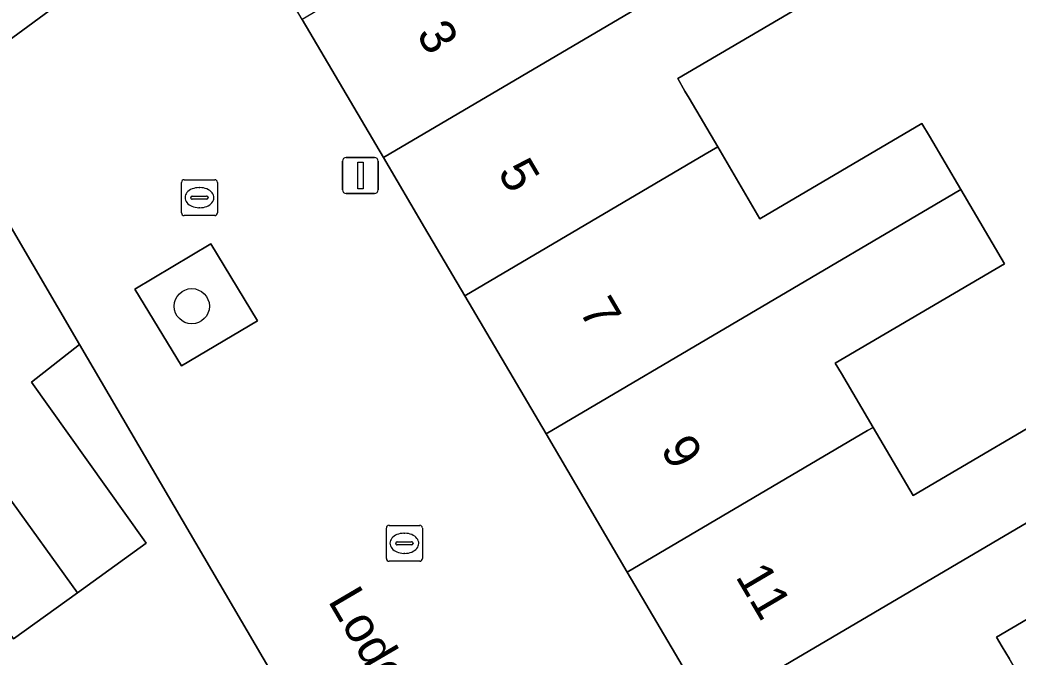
# Model space of a CAD drawing. Extents: x 161771 to 163125, y 382475 to 383179.
# Drawn here: x 162165.3 to 162193.1, y 382887.75 to 382905.49 of the extents above; entities that cross this region are included whole.
import ezdxf

# ---------------------------------------------------------------- set-up
doc = ezdxf.new("R2010")
doc.units = 0
for name, color, linetype in [('IMGEO_Boom', 7, 'Continuous'), ('IMGEO_Erf', 7, 'Continuous'), ('IMGEO_Groenvoorziening', 7, 'Continuous'), ('IMGEO_Kolk', 7, 'Continuous'), ('IMGEO_Lichtmast', 7, 'Continuous'), ('IMGEO_Muur', 7, 'Continuous'), ('IMGEO_Openbare_ruimte_label', 7, 'Continuous'), ('IMGEO_Pand', 7, 'Continuous'), ('IMGEO_Pand_nummerreeks', 7, 'Continuous'), ('IMGEO_Voetpad_open', 7, 'Continuous'), ('IMGEO_Woonerf_open', 7, 'Continuous')]:
    doc.layers.add(name, color=color, linetype=linetype)

msp = doc.modelspace()

# ---------------------------------------------------------------- linework, layer by layer
at = {"layer": 'IMGEO_Boom'}
msp.add_circle((162170.088, 382897.518), 0.489, dxfattribs=at)
at = {"layer": 'IMGEO_Erf'}
for points in [[(162188.159, 382906.52), (162183.623, 382903.853), (162183.825, 382903.509), (162183.942, 382903.31), (162184.737, 382901.958), (162185.914, 382899.954), (162190.427, 382902.605), (162190.633, 382902.255), (162191.51, 382900.764), (162192.724, 382898.7), (162188.013, 382895.931), (162188.184, 382895.64), (162189.064, 382894.144), (162190.182, 382892.243), (162194.888, 382895.009)], [(162197.204, 382891.062), (162192.504, 382888.304), (162192.662, 382888.035), (162192.86, 382887.698)]]:
    msp.add_lwpolyline(points, dxfattribs=at)
msp.add_lwpolyline([(162166.964, 382896.454), (162165.619, 382895.402), (162168.751, 382891.017), (162168.819, 382890.922), (162166.903, 382889.54), (162165.124, 382888.257), (162162.032, 382892.502), (162160.22, 382891.181), (162158.305, 382889.786), (162159.719, 382887.778), (162160.945, 382888.641), (162162.558, 382886.35), (162161.333, 382885.487), (162159.699, 382884.336), (162159.796, 382884.203), (162162.398, 382880.63), (162164.033, 382881.653), (162169.663, 382884.898), (162172.416, 382886.522), (162172.685, 382886.678), (162172.68, 382886.686)], close=True, dxfattribs=at)
at = {"layer": 'IMGEO_Groenvoorziening'}
msp.add_lwpolyline([(162169.802, 382895.854), (162171.919, 382897.112), (162170.621, 382899.258), (162168.503, 382897.992)], close=True, dxfattribs=at)
at = {"layer": 'IMGEO_Kolk'}
for p, q in [((162169.8, 382900.114), (162169.8, 382900.966)), ((162169.875, 382901.04), (162170.727, 382901.04)), ((162170.288, 382900.82), (162170.313, 382900.82)), ((162170.801, 382900.966), (162170.801, 382900.114)), ((162170.059, 382900.534), (162170.059, 382900.546)), ((162170.497, 382900.497), (162170.099, 382900.497)), ((162170.102, 382900.583), (162170.5, 382900.583)), ((162170.543, 382900.546), (162170.543, 382900.534)), ((162170.311, 382900.26), (162170.286, 382900.26)), ((162170.727, 382900.04), (162169.875, 382900.04)), ((162175.508, 382890.49), (162175.508, 382891.342)), ((162175.583, 382891.416), (162176.435, 382891.416)), ((162176.509, 382891.342), (162176.509, 382890.49)), ((162175.996, 382891.196), (162176.021, 382891.196)), ((162175.767, 382890.91), (162175.767, 382890.922)), ((162176.205, 382890.873), (162175.807, 382890.873)), ((162175.81, 382890.959), (162176.208, 382890.959)), ((162176.251, 382890.922), (162176.251, 382890.91)), ((162176.019, 382890.636), (162175.994, 382890.636)), ((162176.435, 382890.416), (162175.583, 382890.416))]:
    msp.add_line(p, q, dxfattribs=at)
for points in [[(162169.8, 382900.114), (162169.8, 382900.966)], [(162169.875, 382901.04), (162170.727, 382901.04)], [(162170.801, 382900.966), (162170.801, 382900.114)], [(162170.727, 382900.04), (162169.875, 382900.04)], [(162175.508, 382890.49), (162175.508, 382891.342)], [(162175.583, 382891.416), (162176.435, 382891.416)], [(162176.509, 382891.342), (162176.509, 382890.49)], [(162176.435, 382890.416), (162175.583, 382890.416)]]:
    msp.add_lwpolyline(points, dxfattribs=at)
for centre, radius, start, end in [((162169.877, 382900.964), 0.0765, 91.552, 178.448), ((162169.877, 382900.964), 0.0765, 91.552, 178.448), ((162170.725, 382900.964), 0.0765, 1.552, 88.448), ((162170.725, 382900.964), 0.0765, 1.552, 88.448), ((162170.099, 382900.543), 0.0403, 85.8775, 175.7526), ((162170.096, 382900.533), 0.0366, 178.938, 274.7102), ((162170.5, 382900.54), 0.043, 264.8664, 352.4533), ((162170.504, 382900.545), 0.0386, 1.7309, 96.639), ((162169.877, 382900.116), 0.0765, 181.552, 268.448), ((162169.877, 382900.116), 0.0765, 181.552, 268.448), ((162170.725, 382900.116), 0.0765, 271.552, 358.448), ((162170.725, 382900.116), 0.0765, 271.552, 358.448), ((162175.585, 382891.34), 0.0765, 91.552, 178.448), ((162175.585, 382891.34), 0.0765, 91.552, 178.448), ((162176.433, 382891.34), 0.0765, 1.552, 88.448), ((162176.433, 382891.34), 0.0765, 1.552, 88.448), ((162175.807, 382890.919), 0.0403, 85.8775, 175.7526), ((162175.804, 382890.909), 0.0366, 178.938, 274.7102), ((162176.208, 382890.916), 0.043, 264.8664, 352.4533), ((162176.212, 382890.921), 0.0386, 1.7309, 96.639), ((162175.585, 382890.492), 0.0765, 181.552, 268.448), ((162175.585, 382890.492), 0.0765, 181.552, 268.448), ((162176.433, 382890.492), 0.0765, 271.552, 358.448), ((162176.433, 382890.492), 0.0765, 271.552, 358.448)]:
    msp.add_arc(centre, radius, start, end, dxfattribs=at)
for centre, major_axis, ratio, start_param, end_param in [((162170.287, 382900.54), (-0.387, 0.002), 0.722429, 4.712389, 7.853982), ((162170.312, 382900.54), (-0.39, 0.002), 0.717154, 1.570796, 4.712389), ((162175.995, 382890.916), (-0.387, 0.002), 0.722429, 4.712389, 7.853982), ((162176.02, 382890.916), (-0.39, 0.002), 0.717154, 1.570796, 4.712389)]:
    msp.add_ellipse(centre, major_axis=major_axis, ratio=ratio, start_param=start_param, end_param=end_param, dxfattribs=at)
at = {"layer": 'IMGEO_Lichtmast'}
for p, q in [((162174.388, 382901.657), (162175.178, 382901.657)), ((162175.178, 382901.657), (162174.388, 382901.657)), ((162174.288, 382900.757), (162174.288, 382901.557)), ((162174.288, 382901.557), (162174.288, 382900.757)), ((162175.278, 382901.557), (162175.278, 382900.757)), ((162175.278, 382900.757), (162175.278, 382901.557)), ((162175.178, 382900.657), (162174.388, 382900.657)), ((162174.388, 382900.657), (162175.178, 382900.657))]:
    msp.add_line(p, q, dxfattribs=at)
msp.add_lwpolyline([(162174.708, 382901.532), (162174.858, 382901.532), (162174.858, 382900.782), (162174.708, 382900.782), (162174.708, 382901.532)], dxfattribs=at)
for centre, start, end in [((162174.388, 382901.557), 90, 180), ((162174.388, 382901.557), 90, 180), ((162175.178, 382901.557), 0, 90), ((162175.178, 382901.557), 360, 90), ((162174.388, 382900.757), 180, 270), ((162174.388, 382900.757), 180, 270), ((162175.178, 382900.757), 270, 0), ((162175.178, 382900.757), 270, 0)]:
    msp.add_arc(centre, 0.1, start, end, dxfattribs=at)
at = {"layer": 'IMGEO_Muur'}
msp.add_lwpolyline([(162166.964, 382896.454), (162172.68, 382886.686)], dxfattribs=at)
at = {"layer": 'IMGEO_Pand'}
for points in [[(162187.009, 382908.475), (162186.926, 382908.617), (162186.144, 382909.946), (162185.884, 382910.388), (162181.39, 382907.746), (162180.236, 382909.669), (162179.858, 382909.446), (162173.16, 382905.504), (162175.425, 382901.656), (162186.777, 382908.339)], [(162187.009, 382908.475), (162186.777, 382908.339), (162175.425, 382901.656), (162176.572, 382899.707), (162177.689, 382897.809), (162184.385, 382901.751), (162184.737, 382901.958), (162183.942, 382903.31), (162183.825, 382903.509), (162183.623, 382903.853), (162188.159, 382906.52)], [(162162.894, 382903.388), (162158.981, 382900.527), (162166.903, 382889.54), (162168.819, 382890.922), (162168.751, 382891.017), (162165.619, 382895.402), (162166.964, 382896.454), (162165.055, 382899.707)], [(162191.51, 382900.764), (162190.633, 382902.255), (162190.427, 382902.605), (162185.914, 382899.954), (162184.737, 382901.958), (162184.385, 382901.751), (162177.689, 382897.809), (162179.954, 382893.961), (162191.303, 382900.642)], [(162158.981, 382900.527), (162157.86, 382899.707), (162156.384, 382898.628), (162155.381, 382897.894), (162160.22, 382891.181), (162162.032, 382892.502), (162165.124, 382888.257), (162166.903, 382889.54)], [(162191.51, 382900.764), (162191.303, 382900.642), (162179.954, 382893.961), (162182.218, 382890.114), (162188.911, 382894.054), (162189.064, 382894.144), (162188.184, 382895.64), (162188.013, 382895.931), (162192.724, 382898.7)], [(162196.03, 382893.063), (162195.123, 382894.609), (162194.888, 382895.009), (162190.182, 382892.243), (162189.064, 382894.144), (162188.911, 382894.054), (162182.218, 382890.114), (162184.483, 382886.267), (162195.834, 382892.948)], [(162196.03, 382893.063), (162195.834, 382892.948), (162184.483, 382886.267), (162186.748, 382882.419), (162193.44, 382886.358), (162193.594, 382886.449), (162192.86, 382887.698), (162192.662, 382888.035), (162192.504, 382888.304), (162197.204, 382891.062)]]:
    msp.add_lwpolyline(points, close=True, dxfattribs=at)
at = {"layer": 'IMGEO_Voetpad_open'}
msp.add_lwpolyline([(162162.894, 382903.388), (162170.933, 382909.288), (162181.897, 382917.155), (162186.045, 382919.947), (162186.497, 382920.306), (162187.572, 382921.16), (162189.375, 382922.592), (162193.944, 382925.951), (162198.248, 382929.116), (162202.427, 382932.189), (162204.061, 382933.398), (162207.13, 382935.669), (162212.907, 382939.963), (162217.419, 382943.268), (162221.74, 382946.434), (162226.3, 382949.775), (162263.426, 382976.923), (162262.959, 382977.7), (162268.532, 382981.029)], dxfattribs=at)
at = {"layer": 'IMGEO_Woonerf_open'}
for points in [[(162200.335, 382859.333), (162198.07, 382863.181), (162195.806, 382867.029), (162193.542, 382870.876), (162191.277, 382874.724), (162189.012, 382878.571), (162186.748, 382882.419), (162184.483, 382886.267), (162182.218, 382890.114), (162179.954, 382893.961), (162177.689, 382897.809), (162176.572, 382899.707), (162175.425, 382901.656), (162173.16, 382905.504), (162170.933, 382909.288), (162162.894, 382903.388)], [(162165.055, 382899.707), (162166.964, 382896.454), (162172.68, 382886.686), (162172.685, 382886.678), (162173.22, 382885.778), (162175.693, 382881.572), (162177.964, 382877.71), (162180.234, 382873.849), (162182.505, 382869.987), (162184.775, 382866.125), (162187.046, 382862.263), (162189.316, 382858.402), (162191.587, 382854.54), (162193.858, 382850.678), (162196.128, 382846.817), (162198.399, 382842.955), (162200.639, 382839.145), (162201.172, 382838.24), (162201.613, 382837.491), (162204.092, 382838.951)]]:
    msp.add_lwpolyline(points, dxfattribs=at)
msp.add_lwpolyline([(162169.802, 382895.854), (162168.503, 382897.992), (162170.621, 382899.258), (162171.919, 382897.112)], close=True, dxfattribs=at)

# ---------------------------------------------------------------- texts
at = {"layer": 'IMGEO_Openbare_ruimte_label'}
msp.add_text('Lodewijk Houbenstraat', height=1, rotation=300.3842, dxfattribs=at).set_placement((162173.864, 382889.313))
at = {"layer": 'IMGEO_Pand_nummerreeks'}
for s, p in [('3', (162176.326, 382905.094)), ('5', (162178.592, 382901.244)), ('7', (162180.859, 382897.393)), ('9', (162183.125, 382893.542)), ('11', (162185.216, 382889.991))]:
    msp.add_text(s, height=1, rotation=300.4811, dxfattribs=at).set_placement(p)

doc.saveas('drawing.dxf')
